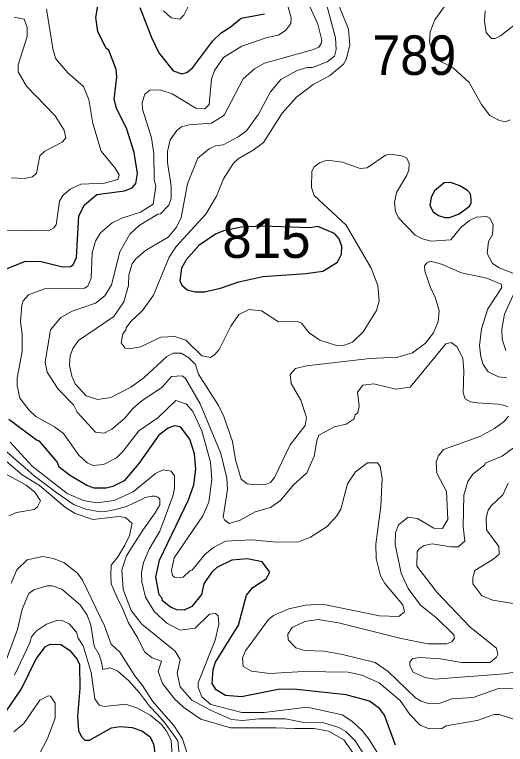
# Model space of a CAD drawing. Extents: x 673.3 to 698.5, y 6984.3 to 7012.3.
# Drawn here: x 675.652 to 676.645, y 6999.802 to 7001.278 of the extents above; entities that cross this region are included whole.
import ezdxf

# ---------------------------------------------------------------- set-up
doc = ezdxf.new("R2010")
doc.units = 0
doc.header["$LTSCALE"] = 0.032
doc.layers.add('1', color=7, linetype='Continuous', lineweight=25)
doc.layers.add('2', color=7, linetype='Continuous', lineweight=13)
doc.layers.add('21', color=7, linetype='Continuous')

msp = doc.modelspace()

# ---------------------------------------------------------------- linework, layer by layer
at = {"layer": '1'}
for points in [[(675.6362, 7000.7636), (675.6744, 7000.7792), (675.7061, 7000.7783), (675.7492, 7000.7679), (675.7657, 7000.7687), (675.7708, 7000.7717), (675.7779, 7000.7868), (675.7826, 7000.8709), (675.7936, 7000.8934), (675.8185, 7000.9142), (675.8745, 7000.9217), (675.8901, 7000.9275), (675.8976, 7000.9367), (675.9008, 7000.9565), (675.8944, 7000.9988), (675.8797, 7001.0464), (675.8583, 7001.0891), (675.8537, 7001.1063), (675.8593, 7001.1519), (675.8577, 7001.1669), (675.843, 7001.2059), (675.8379, 7001.2097), (675.8209, 7001.2441), (675.8171, 7001.2721), (675.8228, 7001.3084)], [(675.906, 7001.2926), (675.9294, 7001.2317), (675.9444, 7001.201), (675.9729, 7001.1641), (675.9908, 7001.1583), (676.001, 7001.1608), (676.013, 7001.1707), (676.0537, 7001.2253), (676.0702, 7001.241), (676.0888, 7001.2523), (676.1109, 7001.2708), (676.1579, 7001.2793)], [(676.0042, 7000.2968), (676.0149, 7000.3268), (676.0189, 7000.3587), (676.0166, 7000.3893), (676.0067, 7000.4193), (675.9878, 7000.4444), (675.9756, 7000.4461), (675.9628, 7000.4413), (675.9444, 7000.427), (675.9037, 7000.3699), (675.8738, 7000.3347), (675.8515, 7000.3234), (675.8376, 7000.32), (675.8133, 7000.32), (675.7989, 7000.3253), (675.7632, 7000.3462), (675.7426, 7000.3626), (675.7388, 7000.3736), (675.7028, 7000.4151), (675.6965, 7000.4169), (675.6408, 7000.4587)], [(676.4232, 6999.7999), (676.4009, 6999.8606), (676.3908, 6999.8747), (676.3705, 6999.8889), (676.323, 6999.9022), (676.2175, 6999.9135), (676.1856, 6999.9127), (676.1117, 6999.8982), (676.0788, 6999.9005), (676.0603, 6999.9122), (676.0524, 6999.925), (676.0539, 6999.9532), (676.0589, 6999.9682), (676.1052, 7000.0429), (676.1216, 7000.1033), (676.1344, 7000.1194), (676.1614, 7000.1368), (676.1685, 7000.1502), (676.1536, 7000.1713), (676.1231, 7000.1774), (676.0917, 7000.1743), (676.0619, 7000.1599), (676.0511, 7000.1492), (676.0354, 7000.1264), (676.0308, 7000.1052), (676.0108, 7000.0807), (675.9953, 7000.0733), (675.9805, 7000.0741), (675.9679, 7000.0793), (675.9519, 7000.0922), (675.9512, 7000.0975), (675.9452, 7000.1043), (675.9384, 7000.1401), (675.9456, 7000.1747), (676.0042, 7000.2968)], [(675.6344, 6999.8676), (675.6665, 6999.9139), (675.6958, 6999.9749), (675.7152, 6999.9999), (675.7241, 7000.0047), (675.7458, 7000.0039), (675.7638, 6999.9927), (675.7785, 6999.9749), (675.7836, 6999.9637), (675.7844, 6999.9147), (675.7796, 6999.8583), (675.782, 6999.8297), (675.7876, 6999.8169), (675.7947, 6999.8106), (675.8039, 6999.8103), (675.8487, 6999.8354), (675.8663, 6999.8378), (675.8903, 6999.8362), (675.9098, 6999.8295), (675.9269, 6999.8173), (675.9335, 6999.8025), (675.9366, 6999.78)]]:
    msp.add_lwpolyline(points, dxfattribs=at)
for points in [[(676.5352, 7000.9384), (676.5214, 7000.9379), (676.5019, 7000.9217), (676.4953, 7000.9084), (676.4923, 7000.8917), (676.4993, 7000.8789), (676.5099, 7000.8717), (676.5231, 7000.8673), (676.5325, 7000.8673), (676.5515, 7000.8751), (676.5725, 7000.8908), (676.576, 7000.8969), (676.5762, 7000.9048), (676.575, 7000.9152), (676.5688, 7000.9219), (676.5531, 7000.9319)], [(676.1547, 7000.7485), (676.2419, 7000.7542), (676.2758, 7000.7591), (676.3055, 7000.777), (676.3136, 7000.7937), (676.3145, 7000.8089), (676.3092, 7000.8242), (676.2999, 7000.8354), (676.266, 7000.8492), (676.2497, 7000.8469), (676.1543, 7000.8499), (676.1113, 7000.8479), (676.0751, 7000.8403), (676.0586, 7000.8337), (676.0252, 7000.8107), (675.9992, 7000.7822), (675.9898, 7000.7649), (675.9864, 7000.7394), (675.9909, 7000.7307), (676.0017, 7000.7216), (676.0178, 7000.7174), (676.0363, 7000.7174), (676.0689, 7000.7244), (676.1061, 7000.7377)]]:
    msp.add_lwpolyline(points, close=True, dxfattribs=at)
at = {"layer": '2'}
for points in [[(675.8116, 7000.3656), (675.7992, 7000.371), (675.7824, 7000.387), (675.7511, 7000.4306), (675.7333, 7000.4441), (675.6951, 7000.4653), (675.6817, 7000.4779), (675.6632, 7000.5021), (675.6574, 7000.5268), (675.6574, 7000.5434), (675.6679, 7000.5965), (675.6679, 7000.6317), (675.6646, 7000.6566), (675.667, 7000.6903), (675.6699, 7000.6989), (675.6809, 7000.7114), (675.7152, 7000.7238), (675.7938, 7000.7247), (675.8003, 7000.729), (675.8071, 7000.7447), (675.8093, 7000.7961), (675.8159, 7000.8194), (675.8261, 7000.8366), (675.8495, 7000.8566), (675.8693, 7000.8661), (675.9072, 7000.8785), (675.9327, 7000.8947), (675.9384, 7000.9304), (675.9351, 7000.9444), (675.9342, 7000.9966), (675.9294, 7001.0287), (675.9111, 7001.087), (675.9107, 7001.1), (675.916, 7001.1174), (675.926, 7001.125), (675.9465, 7001.1261), (675.9712, 7001.1179), (676.0192, 7001.0891), (676.037, 7001.0872), (676.046, 7001.096), (676.0508, 7001.1474), (676.057, 7001.1647), (676.0749, 7001.1911), (676.1124, 7001.214), (676.1636, 7001.2314), (676.1861, 7001.2363), (676.201, 7001.2464), (676.211, 7001.2603), (676.2118, 7001.2713), (676.1949, 7001.3324)], [(676.2763, 7001.3275), (676.3015, 7001.231), (676.3031, 7001.2077), (676.2999, 7001.194), (676.2849, 7001.1824), (676.2549, 7001.1711), (676.2445, 7001.1709), (676.2244, 7001.165), (676.1911, 7001.1467), (676.17, 7001.1219), (676.1456, 7001.0767), (676.1218, 7001.0427), (676.1048, 7001.0307), (676.0747, 7001.0147), (676.0589, 7001.0129), (676.0461, 7001.0066), (676.0232, 7000.9877), (676.0023, 7000.9356), (675.9896, 7000.8673), (675.9802, 7000.8483), (675.963, 7000.8277), (675.9174, 7000.8006), (675.8973, 7000.783), (675.8906, 7000.7741), (675.8838, 7000.7519), (675.8828, 7000.7298), (675.8736, 7000.6972), (675.853, 7000.6672), (675.7817, 7000.6186), (675.7703, 7000.6028), (675.7646, 7000.5877), (675.7633, 7000.5689), (675.768, 7000.5469), (675.7747, 7000.5311), (675.7974, 7000.5066), (675.8208, 7000.4992), (675.847, 7000.5032), (675.8876, 7000.5242), (675.914, 7000.5432), (675.9607, 7000.5866), (675.9734, 7000.5935), (675.9893, 7000.5935), (676.0051, 7000.5838)], [(676.548, 7001.3308), (676.5025, 7001.2677), (676.4933, 7001.2434), (676.492, 7001.2227), (676.4991, 7001.1958), (676.516, 7001.1827), (676.5399, 7001.1705), (676.5721, 7001.1406), (676.5973, 7001.0962), (676.6141, 7001.0736), (676.6332, 7001.0637), (676.6452, 7001.0611), (676.6549, 7001.0652)], [(676.2697, 7000.6194), (676.2486, 7000.6342), (676.2329, 7000.6538), (676.2248, 7000.6571), (676.186, 7000.6563), (676.1517, 7000.679), (676.127, 7000.6816), (676.1059, 7000.6715), (676.0901, 7000.648), (676.0662, 7000.6007), (676.0578, 7000.5902), (676.0487, 7000.5847), (676.0312, 7000.588), (675.9986, 7000.6196), (675.9768, 7000.627), (675.9482, 7000.6253), (675.9074, 7000.6058), (675.8884, 7000.6024), (675.8763, 7000.603), (675.8683, 7000.6142), (675.8716, 7000.6325), (675.8778, 7000.6398), (675.8783, 7000.6443), (675.8879, 7000.6572), (675.9111, 7000.6795), (675.9333, 7000.7106), (675.965, 7000.7874), (675.9792, 7000.8088), (676.039, 7000.8745), (676.0609, 7000.9106), (676.0753, 7000.9457), (676.0951, 7000.9775), (676.1047, 7000.9863), (676.1349, 7001.0037), (676.1559, 7001.0196), (676.1939, 7001.0787), (676.2225, 7001.1107), (676.2567, 7001.1367), (676.2894, 7001.1539), (676.3181, 7001.178), (676.3232, 7001.1869), (676.3308, 7001.2159), (676.3278, 7001.2483), (676.3004, 7001.3172)], [(676.726, 7001.3166), (676.6661, 7001.2587), (676.6352, 7001.2352), (676.6243, 7001.2298), (676.6171, 7001.2297), (676.6062, 7001.2415), (676.6029, 7001.2645), (676.6044, 7001.2856)], [(676.2498, 7001.2941), (676.266, 7001.2585), (676.2737, 7001.2262), (676.2728, 7001.2193), (676.2677, 7001.2125), (676.2554, 7001.2067), (676.1582, 7001.1799), (676.1376, 7001.1681), (676.1147, 7001.1481), (676.0763, 7001.0746), (676.0506, 7001.0586), (676.0055, 7001.0551), (675.9902, 7001.0513), (675.9805, 7001.0437), (675.9673, 7001.0244), (675.9618, 7001.0012), (675.962, 7000.9789), (675.9693, 7000.9313), (675.9692, 7000.9059), (675.9645, 7000.8928), (675.9473, 7000.8747), (675.942, 7000.8742), (675.9047, 7000.8513), (675.8855, 7000.8341), (675.8653, 7000.7979), (675.8486, 7000.7317), (675.8349, 7000.7093), (675.816, 7000.6943), (675.7686, 7000.6781), (675.7459, 7000.6651), (675.725, 7000.6406), (675.7144, 7000.5751), (675.7186, 7000.5549), (675.7404, 7000.5203), (675.7713, 7000.4886), (675.779, 7000.4736), (675.8159, 7000.4334), (675.8335, 7000.4311), (675.8492, 7000.4392), (675.8756, 7000.4616), (675.8917, 7000.481), (675.9101, 7000.497)], [(676.0087, 7001.3053), (675.9948, 7001.2766), (675.9868, 7001.2688), (675.9692, 7001.2713), (675.9538, 7001.2859)], [(675.7169, 7001.2888), (675.7308, 7001.2054), (675.7361, 7001.1888), (675.7603, 7001.16), (675.7917, 7001.1327), (675.8025, 7001.106), (675.8104, 7001.0578), (675.8276, 7001.0018), (675.8561, 7000.9676), (675.8641, 7000.9536), (675.8616, 7000.9448), (675.8346, 7000.9368), (675.7867, 7000.9349), (675.7647, 7000.9248), (675.7503, 7000.912), (675.7431, 7000.9009), (675.7363, 7000.8526), (675.7317, 7000.8464), (675.7211, 7000.8405), (675.6318, 7000.8419)], [(675.6516, 7001.2727), (675.6719, 7001.2686), (675.6776, 7001.2522), (675.6777, 7001.234), (675.6598, 7001.1767), (675.6599, 7001.1626), (675.6768, 7001.133), (675.7347, 7001.0732), (675.7529, 7001.0441), (675.7558, 7001.0289), (675.7488, 7001.0199), (675.7135, 7001.0015), (675.7033, 7000.9922), (675.6966, 7000.9575), (675.6886, 7000.9498), (675.6728, 7000.9463), (675.6465, 7000.9478)], [(676.6638, 7000.7539), (676.6328, 7000.7659), (676.6189, 7000.7747), (676.6087, 7000.7951), (676.6112, 7000.8193), (676.6192, 7000.8331), (676.6208, 7000.8534), (676.6138, 7000.8665), (676.6069, 7000.8696), (676.5867, 7000.868), (676.573, 7000.8617), (676.5552, 7000.8471), (676.5351, 7000.8222), (676.4951, 7000.82), (676.4775, 7000.8246), (676.4625, 7000.8318), (676.4299, 7000.8662), (676.423, 7000.8794), (676.4213, 7000.898), (676.4247, 7000.9179), (676.446, 7000.953), (676.4497, 7000.9633), (676.4505, 7000.9769), (676.4456, 7000.9876), (676.4357, 7000.9926), (676.412, 7000.9959), (676.4027, 7000.9936), (676.3657, 7000.9684), (676.3513, 7000.9666), (676.316, 7000.9796), (676.2845, 7000.9836), (676.2691, 7000.9784), (676.2576, 7000.9697), (676.2535, 7000.9607), (676.2532, 7000.9284), (676.2586, 7000.9118), (676.3229, 7000.8523), (676.3739, 7000.7649), (676.3871, 7000.7302), (676.3902, 7000.6992), (676.3844, 7000.6798), (676.3579, 7000.6362), (676.3363, 7000.6152), (676.3162, 7000.6083), (676.3037, 7000.6084), (676.2697, 7000.6194)], [(676.0051, 7000.5838), (676.0187, 7000.57), (676.0248, 7000.551), (676.0647, 7000.4875), (676.0758, 7000.4652), (676.0934, 7000.4145), (676.099, 7000.3775), (676.111, 7000.338), (676.1227, 7000.329), (676.1384, 7000.3265), (676.1603, 7000.3273), (676.1699, 7000.3316), (676.1785, 7000.3419), (676.2102, 7000.4077), (676.2404, 7000.4466), (676.2429, 7000.4627), (676.2313, 7000.4978), (676.2121, 7000.5315), (676.2098, 7000.5499), (676.2204, 7000.5619), (676.2429, 7000.5675), (676.3714, 7000.5821), (676.428, 7000.5848), (676.4574, 7000.594), (676.4834, 7000.6135), (676.4999, 7000.6345), (676.5091, 7000.6571), (676.5115, 7000.6788), (676.5042, 7000.7046), (676.4935, 7000.7261), (676.4823, 7000.7592), (676.4817, 7000.7695), (676.4863, 7000.7758), (676.4938, 7000.7791), (676.5163, 7000.7735), (676.5562, 7000.7555), (676.608, 7000.745), (676.6368, 7000.7329), (676.6382, 7000.7257), (676.6099, 7000.6826), (676.5971, 7000.6421), (676.5931, 7000.6085), (676.5955, 7000.5857), (676.6005, 7000.5703), (676.6103, 7000.5552), (676.6311, 7000.5456), (676.6482, 7000.5431)], [(676.6464, 7000.5983), (676.6386, 7000.6216), (676.6379, 7000.6414), (676.6432, 7000.6723), (676.6678, 7000.725)], [(675.553, 7000.6289), (675.5674, 7000.6178), (675.5766, 7000.6142), (675.592, 7000.6122), (675.5915, 7000.5968), (675.5869, 7000.5764), (675.5787, 7000.5564), (675.569, 7000.538), (675.5582, 7000.5221), (675.5495, 7000.5032), (675.5485, 7000.4848), (675.5531, 7000.472), (675.5592, 7000.4622), (675.57, 7000.4484), (675.5787, 7000.4397), (675.5833, 7000.4341), (675.6012, 7000.4183), (675.6191, 7000.4065), (675.637, 7000.3937), (675.6555, 7000.3768), (675.6739, 7000.361), (675.6923, 7000.3451)], [(675.9101, 7000.497), (675.9512, 7000.5244), (675.9699, 7000.5461), (675.9914, 7000.5472), (675.9979, 7000.5421), (676.028, 7000.4907), (676.0698, 7000.3904), (676.0815, 7000.3402), (676.0832, 7000.3174), (676.0744, 7000.2617), (676.0769, 7000.2558), (676.0868, 7000.2484), (676.109, 7000.2555), (676.1389, 7000.2719), (676.17, 7000.281), (676.1901, 7000.295), (676.2166, 7000.3271), (676.2434, 7000.3511), (676.2587, 7000.3847), (676.2636, 7000.4159), (676.2682, 7000.4273), (676.2996, 7000.4444), (676.323, 7000.4496), (676.3395, 7000.4604), (676.3417, 7000.4684), (676.3471, 7000.4726), (676.3495, 7000.4861), (676.3464, 7000.5145), (676.3572, 7000.5287), (676.3794, 7000.5309), (676.4234, 7000.5203), (676.4528, 7000.5244), (676.5249, 7000.6122), (676.5358, 7000.6146), (676.5479, 7000.606), (676.5589, 7000.5822), (676.5614, 7000.5572), (676.5597, 7000.5132), (676.5642, 7000.501), (676.5746, 7000.4948), (676.5879, 7000.4927), (676.6306, 7000.4898), (676.6443, 7000.4871), (676.6504, 7000.4846)], [(676.6723, 6999.8493), (676.6327, 6999.8622), (676.6228, 6999.8622), (676.5885, 6999.8501), (676.5253, 6999.8396), (676.5165, 6999.8338), (676.4908, 6999.8333), (676.4731, 6999.8407), (676.4521, 6999.8625), (676.4322, 6999.8904), (676.3899, 6999.9264), (676.3547, 6999.9417), (676.3271, 6999.9478), (676.2368, 6999.9495), (676.1691, 6999.9453), (676.1315, 6999.9497), (676.1151, 6999.9596), (676.1134, 6999.9768), (676.1193, 6999.9911), (676.1658, 7000.0546), (676.1762, 7000.0622), (676.2074, 7000.0757), (676.241, 7000.0837), (676.275, 7000.0855), (676.3906, 7000.0616), (676.4298, 7000.0602), (676.4414, 7000.0699), (676.438, 7000.0842), (676.4013, 7000.1272), (676.3927, 7000.1426), (676.3838, 7000.1779), (676.383, 7000.2065), (676.3935, 7000.2838), (676.3959, 7000.3405), (676.3921, 7000.364), (676.3867, 7000.371), (676.3664, 7000.3715), (676.3419, 7000.353), (676.326, 7000.3286), (676.3126, 7000.2775), (676.3046, 7000.2643), (676.2847, 7000.2428), (676.2513, 7000.2207), (676.2272, 7000.2117), (676.1832, 7000.2109), (676.1327, 7000.2157), (676.0788, 7000.2132), (676.0549, 7000.2), (676.037, 7000.1861), (676.0115, 7000.1541), (676.0067, 7000.1527), (675.9938, 7000.1402), (675.9765, 7000.1393), (675.9719, 7000.1437), (675.97, 7000.1535), (675.9754, 7000.1791), (676.0331, 7000.2643), (676.0456, 7000.2917), (676.0516, 7000.3375), (676.049, 7000.3728), (676.031, 7000.4359), (676.0131, 7000.4754), (675.9999, 7000.4903), (675.9789, 7000.4972), (675.9424, 7000.4622), (675.9037, 7000.436), (675.8721, 7000.3946), (675.8583, 7000.3817), (675.8326, 7000.3682), (675.8116, 7000.3656)], [(676.6515, 7000.4654), (676.6437, 7000.4553), (676.6231, 7000.4405), (676.5938, 7000.4246), (676.5199, 7000.3981), (676.5092, 7000.3847), (676.5052, 7000.3726), (676.5064, 7000.3507), (676.526, 7000.3132), (676.5287, 7000.2565), (676.5183, 7000.2382), (676.5005, 7000.2393), (676.4674, 7000.2585), (676.4488, 7000.2612), (676.4293, 7000.246), (676.4228, 7000.23), (676.422, 7000.2064), (676.4348, 7000.1484), (676.4487, 7000.1171), (676.4738, 7000.0834), (676.5065, 7000.0571), (676.5413, 7000.0231), (676.5423, 7000.0168), (676.5367, 7000.009), (676.5269, 7000.0055), (676.4882, 7000.0055), (676.4348, 7000.0162), (676.308, 7000.0479), (676.2665, 7000.0545), (676.2399, 7000.0504), (676.2139, 7000.0385), (676.2055, 7000.0248), (676.2058, 7000.0133), (676.2215, 6999.9972), (676.2387, 6999.9918), (676.2787, 6999.9901), (676.3159, 6999.9837), (676.3816, 6999.9672), (676.4085, 6999.9491), (676.4638, 6999.8962), (676.4749, 6999.8889), (676.4918, 6999.8835), (676.5111, 6999.8843), (676.5367, 6999.8941), (676.58, 6999.8967), (676.6311, 6999.9145), (676.7058, 6999.9153)], [(675.6433, 7000.4129), (675.6883, 7000.3648), (675.7586, 7000.3095), (675.7921, 7000.2952), (675.8182, 7000.2906), (675.8542, 7000.2948), (675.8921, 7000.3128), (675.9373, 7000.3495), (675.9533, 7000.3574), (675.9691, 7000.3547), (675.9757, 7000.3447), (675.9757, 7000.3197), (675.9726, 7000.304), (675.9463, 7000.2334), (675.9246, 7000.1965), (675.9134, 7000.1695), (675.909, 7000.1496), (675.9099, 7000.1304), (675.9173, 7000.0998), (675.9356, 7000.0702), (675.9603, 7000.0467), (675.9874, 7000.0326), (676.0177, 7000.0369), (676.0465, 7000.0652), (676.0589, 7000.0668), (676.0644, 7000.0616), (676.0653, 7000.0451), (676.0581, 7000.0124), (676.024, 6999.9264), (676.0241, 6999.9166), (676.0314, 6999.898), (676.0496, 6999.8826)], [(676.6846, 7000.4186), (676.6387, 7000.3849), (676.6047, 7000.3704), (676.6034, 7000.367), (676.5793, 7000.3483), (676.5693, 7000.3334), (676.5614, 7000.3056), (676.5597, 7000.2428), (676.5634, 7000.2128), (676.5496, 7000.2011), (676.5359, 7000.2011), (676.4973, 7000.2075), (676.4812, 7000.2044), (676.4706, 7000.1972), (676.4669, 7000.1911), (676.4664, 7000.1621), (676.5067, 7000.1099), (676.5738, 7000.0388), (676.6271, 6999.9967), (676.6297, 6999.9839), (676.6273, 6999.9782), (676.6147, 6999.9674), (676.5566, 6999.9674), (676.5143, 6999.9747), (676.4731, 6999.9778), (676.4574, 6999.9754), (676.4522, 6999.9681), (676.4521, 6999.9607), (676.4586, 6999.948), (676.4821, 6999.9369), (676.5029, 6999.934), (676.6436, 6999.9445), (676.7086, 6999.9555)], [(675.8899, 7000.2459), (675.8901, 7000.2483), (675.8771, 7000.2606), (675.8634, 7000.2629), (675.8108, 7000.2565), (675.7751, 7000.2688), (675.7552, 7000.2813), (675.7031, 7000.3253), (675.6681, 7000.3473), (675.6215, 7000.3859)], [(675.6406, 7000.264), (675.6565, 7000.271), (675.6921, 7000.2767), (675.6987, 7000.2825), (675.7046, 7000.2944), (675.6931, 7000.3118), (675.6759, 7000.3263), (675.6077, 7000.3631)], [(675.6923, 7000.3451), (675.7382, 7000.3106), (675.7732, 7000.2864), (675.7963, 7000.2773), (675.8253, 7000.2719), (675.8355, 7000.273), (675.8564, 7000.2768), (675.879, 7000.2832), (675.893, 7000.2897), (675.908, 7000.2966), (675.9166, 7000.3009), (675.9306, 7000.3042), (675.937, 7000.3042), (675.9424, 7000.302), (675.9461, 7000.2977), (675.9461, 7000.2864), (675.937, 7000.2703), (675.9118, 7000.2354), (675.8935, 7000.2069), (675.8785, 7000.1832), (675.8696, 7000.1548)], [(676.665, 7000.0862), (676.6197, 7000.0934), (676.5977, 7000.102), (676.5793, 7000.1266), (676.5794, 7000.1386), (676.5836, 7000.1532), (676.6222, 7000.1773), (676.6329, 7000.1868), (676.6318, 7000.2022), (676.6071, 7000.2355), (676.6067, 7000.2603), (676.6104, 7000.2753), (676.6163, 7000.2846), (676.64, 7000.3069), (676.651, 7000.33)], [(675.8899, 7000.2459), (675.8849, 7000.2244), (675.8757, 7000.2048), (675.8619, 7000.1818), (675.8481, 7000.164), (675.8469, 7000.145), (675.8475, 7000.1267), (675.8527, 7000.1157), (675.859, 7000.1002), (675.8705, 7000.0766), (675.8826, 7000.0476), (675.9015, 7000.0165), (675.9153, 6999.9889), (675.9308, 6999.9768), (675.9498, 6999.9699), (675.9429, 6999.9492), (675.9515, 6999.925), (675.9757, 6999.894), (675.9946, 6999.8767), (676.0291, 6999.8526), (676.0895, 6999.8353), (676.1326, 6999.8353), (676.1809, 6999.8353), (676.2188, 6999.8336), (676.2585, 6999.8336), (676.2878, 6999.8284), (676.3188, 6999.8111), (676.3378, 6999.7835)], [(675.8346, 7000.0413), (675.79, 7000.134), (675.7797, 7000.1479), (675.7524, 7000.1689), (675.7309, 7000.1776), (675.7091, 7000.1816), (675.6779, 7000.1749), (675.6573, 7000.155), (675.6458, 7000.128)], [(676.3412, 6999.8088), (676.3227, 6999.8281), (676.3083, 6999.8361), (676.2762, 6999.8458), (676.2344, 6999.8469), (676.2002, 6999.8534), (676.1465, 6999.8533), (676.1138, 6999.8501), (676.091, 6999.8522), (676.0485, 6999.8707), (676.0107, 6999.8915), (675.9876, 6999.9179), (675.9815, 6999.946), (675.9871, 6999.9735), (675.9776, 6999.9906), (675.9101, 7000.0453), (675.8885, 7000.0727), (675.872, 7000.1149), (675.8696, 7000.1548)], [(675.6285, 6999.9542), (675.6582, 7000.0342), (675.6675, 7000.075), (675.6811, 7000.1068), (675.6911, 7000.1147), (675.7181, 7000.1228), (675.7282, 7000.1228), (675.7478, 7000.1155), (675.7854, 7000.0843), (675.7994, 7000.0633), (675.8064, 7000.0432)], [(675.9709, 6999.7783), (675.9692, 6999.8101), (675.9594, 6999.8297), (675.9496, 6999.842), (675.9267, 6999.861), (675.9011, 6999.8751), (675.8765, 6999.8833), (675.8336, 6999.8786), (675.8233, 6999.8813), (675.8145, 6999.8937), (675.8072, 6999.9474), (675.7913, 7000.0012), (675.7811, 7000.0164), (675.7775, 7000.0289), (675.763, 7000.0455), (675.7487, 7000.0527), (675.7396, 7000.0528), (675.7171, 7000.0449), (675.6969, 7000.0312), (675.6867, 7000.0194), (675.6834, 7000.0072), (675.6523, 6999.9419)], [(675.8064, 7000.0432), (675.8135, 7000.0002), (675.8238, 6999.983), (675.8273, 6999.9705), (675.8307, 6999.9533), (675.8456, 6999.9567), (675.8616, 6999.9499), (675.8833, 6999.9304), (675.905, 6999.9064), (675.9256, 6999.8789), (675.9427, 6999.8606), (675.9553, 6999.8469), (675.9702, 6999.8274), (675.9828, 6999.8091), (675.9851, 6999.7828)], [(675.9635, 6999.6725), (675.9736, 6999.6883), (675.9931, 6999.7112), (676.0011, 6999.7443), (676.0022, 6999.781), (675.992, 6999.8128), (675.9749, 6999.8403), (675.9543, 6999.8632), (675.9314, 6999.889), (675.9109, 6999.921), (675.896, 6999.9405), (675.8651, 6999.9885), (675.848, 7000.0045), (675.8346, 7000.0413)], [(675.6511, 6999.8271), (675.6712, 6999.8443), (675.7033, 6999.891), (675.7201, 6999.8997), (675.725, 6999.8995), (675.7347, 6999.8855), (675.7347, 6999.8545), (675.7187, 6999.814), (675.6942, 6999.7661)], [(676.0496, 6999.8826), (676.112, 6999.8662), (676.1573, 6999.8664), (676.2445, 6999.8769), (676.3149, 6999.8616), (676.335, 6999.8489), (676.3549, 6999.8308), (676.3699, 6999.8118), (676.4039, 6999.7556)], [(676.3776, 6999.7521), (676.3412, 6999.8088)]]:
    msp.add_lwpolyline(points, dxfattribs=at)

# ---------------------------------------------------------------- texts
at = {"layer": '21', "width": 0.95}
msp.add_text('789', height=0.08, dxfattribs=at).set_placement((676.3762, 7001.156))
at = {"layer": '21'}
msp.add_text('815', height=0.08, dxfattribs=at).set_placement((676.0727, 7000.7858))

doc.saveas('drawing.dxf')
